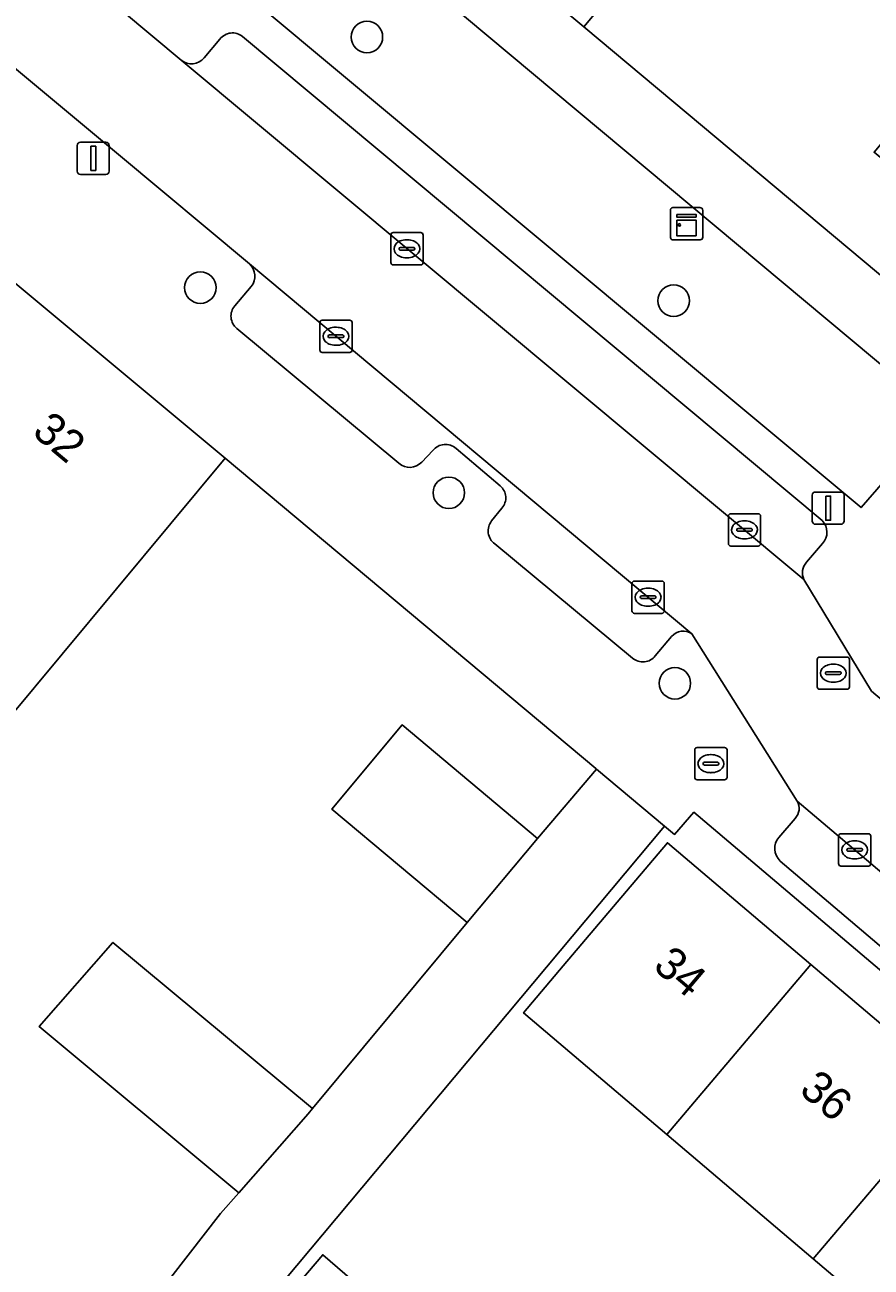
# Model space of a CAD drawing. Extents: x 162523 to 163266, y 381230 to 382050.
# Drawn here: x 162954.65 to 162980.9, y 381573.4 to 381611.91 of the extents above; entities that cross this region are included whole.
import ezdxf

# ---------------------------------------------------------------- set-up
doc = ezdxf.new("R2010")
doc.units = 0
for name, color, linetype in [('IMGEO_Boom', 7, 'Continuous'), ('IMGEO_Brandkraan', 7, 'Continuous'), ('IMGEO_Erf', 7, 'Continuous'), ('IMGEO_Groenvoorziening', 7, 'Continuous'), ('IMGEO_Kast', 7, 'Continuous'), ('IMGEO_Kolk', 7, 'Continuous'), ('IMGEO_Lichtmast', 7, 'Continuous'), ('IMGEO_Muur', 7, 'Continuous'), ('IMGEO_Pand', 7, 'Continuous'), ('IMGEO_Pand_nummerreeks', 7, 'Continuous'), ('IMGEO_Parkeervlak_open', 7, 'Continuous'), ('IMGEO_Rijbaan_lokaal_open', 7, 'Continuous'), ('IMGEO_Rioolput', 7, 'Continuous'), ('IMGEO_Voetpad_open', 7, 'Continuous')]:
    doc.layers.add(name, color=color, linetype=linetype)

msp = doc.modelspace()

# ---------------------------------------------------------------- linework, layer by layer
at = {"layer": 'IMGEO_Boom'}
for centre in [(162965.259, 381611.534), (162960.094, 381603.768), (162974.776, 381603.36), (162967.801, 381597.406), (162974.811, 381591.503)]:
    msp.add_circle(centre, 0.489, dxfattribs=at)
at = {"layer": 'IMGEO_Brandkraan'}
for p, q in [((162975.428, 381588.585), (162975.428, 381589.437)), ((162975.503, 381589.511), (162976.355, 381589.511)), ((162975.916, 381589.291), (162975.941, 381589.291)), ((162976.429, 381589.437), (162976.429, 381588.585)), ((162975.687, 381589.005), (162975.687, 381589.017)), ((162976.125, 381588.968), (162975.727, 381588.968)), ((162975.73, 381589.054), (162976.128, 381589.054)), ((162976.171, 381589.017), (162976.171, 381589.005)), ((162976.355, 381588.511), (162975.503, 381588.511)), ((162975.939, 381588.731), (162975.914, 381588.731))]:
    msp.add_line(p, q, dxfattribs=at)
for points in [[(162975.428, 381588.585), (162975.428, 381589.437)], [(162975.503, 381589.511), (162976.355, 381589.511)], [(162976.429, 381589.437), (162976.429, 381588.585)], [(162976.355, 381588.511), (162975.503, 381588.511)]]:
    msp.add_lwpolyline(points, dxfattribs=at)
for centre, radius, start, end in [((162975.505, 381589.435), 0.0765, 91.552, 178.448), ((162975.505, 381589.435), 0.0765, 91.552, 178.448), ((162976.353, 381589.435), 0.0765, 1.552, 88.448), ((162976.353, 381589.435), 0.0765, 1.552, 88.448), ((162975.727, 381589.014), 0.0403, 85.8775, 175.7526), ((162975.724, 381589.004), 0.0366, 178.938, 274.7102), ((162976.128, 381589.011), 0.043, 264.8664, 352.4533), ((162976.132, 381589.016), 0.0386, 1.7309, 96.639), ((162975.505, 381588.587), 0.0765, 181.552, 268.448), ((162975.505, 381588.587), 0.0765, 181.552, 268.448), ((162976.353, 381588.587), 0.0765, 271.552, 358.448), ((162976.353, 381588.587), 0.0765, 271.552, 358.448)]:
    msp.add_arc(centre, radius, start, end, dxfattribs=at)
for centre, major_axis, ratio, start_param, end_param in [((162975.915, 381589.011), (-0.387, 0.002), 0.722429, 4.712389, 7.853982), ((162975.94, 381589.011), (-0.39, 0.002), 0.717154, 1.570796, 4.712389)]:
    msp.add_ellipse(centre, major_axis=major_axis, ratio=ratio, start_param=start_param, end_param=end_param, dxfattribs=at)
at = {"layer": 'IMGEO_Erf'}
for points in [[(162998.792, 381643.994), (163001.064, 381642.099), (162997.07, 381637.309), (162995.177, 381635.039), (162992.905, 381636.933), (162992.217, 381636.108), (162978.832, 381620.055), (162971.989, 381611.847), (162983.414, 381602.297), (162985.204, 381604.439), (162980.992, 381607.96), (162983.166, 381610.561), (162987.378, 381607.04), (162992.138, 381612.621), (162985.957, 381618.029), (162988.275, 381620.732), (162994.51, 381615.388), (162999.317, 381621.207), (162992.84, 381626.178)], [(162950.251, 381575.35), (162956.639, 381569.812), (162960.717, 381575.062), (162961.285, 381575.709), (162955.092, 381580.866), (162957.38, 381583.471), (162963.569, 381578.319), (162968.373, 381584.086), (162964.17, 381587.603), (162966.352, 381590.211), (162970.555, 381586.694), (162972.378, 381588.844), (162972.364, 381588.856), (162960.864, 381598.479), (162954.121, 381590.381)], [(163030.105, 381541.182), (162975.401, 381587.503), (162974.802, 381586.815), (162974.491, 381587.076), (162961.87, 381572.001)], [(162983.65, 381569.806), (162979.105, 381573.662), (162974.56, 381577.517), (162970.117, 381581.285), (162971.351, 381582.743), (162974.58, 381586.559), (162979.027, 381582.788), (162983.573, 381578.934), (162988.119, 381575.079), (162992.665, 381571.225)], [(162962.164, 381571.763), (162963.888, 381573.788), (162968.216, 381570.052)]]:
    msp.add_lwpolyline(points, dxfattribs=at)
at = {"layer": 'IMGEO_Groenvoorziening'}
msp.add_lwpolyline([(162961.61, 381612.777), (162980.589, 381596.946), (162983.082, 381599.812), (162964.065, 381615.701)], close=True, dxfattribs=at)
at = {"layer": 'IMGEO_Kast'}
for p, q in [((162974.674, 381605.322), (162974.674, 381606.163)), ((162974.674, 381606.163), (162974.674, 381605.322)), ((162974.749, 381606.247), (162975.59, 381606.247)), ((162975.59, 381606.247), (162974.749, 381606.247)), ((162975.674, 381606.172), (162975.674, 381605.331)), ((162975.674, 381605.331), (162975.674, 381606.172)), ((162975.599, 381605.247), (162974.758, 381605.247)), ((162974.758, 381605.247), (162975.599, 381605.247))]:
    msp.add_line(p, q, dxfattribs=at)
for points in [[(162974.869, 381606.037), (162975.469, 381606.037), (162975.469, 381605.952), (162974.869, 381605.952), (162974.869, 381606.037)], [(162974.869, 381605.862), (162975.469, 381605.862), (162975.469, 381605.373), (162974.869, 381605.373), (162974.869, 381605.862)]]:
    msp.add_lwpolyline(points, dxfattribs=at)
msp.add_circle((162974.953, 381605.711), 0.0377, dxfattribs=at)
for centre, start, end in [((162974.752, 381606.169), 92.4484, 184.2845), ((162974.752, 381606.169), 92.4484, 184.2845), ((162975.596, 381606.169), 2.4484, 94.2845), ((162975.596, 381606.169), 2.4484, 94.2845), ((162974.752, 381605.325), 182.4484, 274.2845), ((162974.752, 381605.325), 182.4484, 274.2845), ((162975.596, 381605.325), 272.4484, 4.2845), ((162975.596, 381605.325), 272.4484, 4.2845)]:
    msp.add_arc(centre, 0.0779, start, end, dxfattribs=at)
at = {"layer": 'IMGEO_Kolk'}
for p, q in [((162966, 381604.545), (162966, 381605.397)), ((162966.075, 381605.471), (162966.927, 381605.471)), ((162967.001, 381605.397), (162967.001, 381604.545)), ((162966.259, 381604.965), (162966.259, 381604.977)), ((162966.302, 381605.014), (162966.7, 381605.014)), ((162966.488, 381605.251), (162966.513, 381605.251)), ((162966.743, 381604.977), (162966.743, 381604.965)), ((162966.697, 381604.928), (162966.299, 381604.928)), ((162966.511, 381604.691), (162966.486, 381604.691)), ((162966.927, 381604.471), (162966.075, 381604.471)), ((162963.799, 381601.832), (162963.799, 381602.684)), ((162963.874, 381602.758), (162964.726, 381602.758)), ((162964.8, 381602.684), (162964.8, 381601.832)), ((162964.058, 381602.252), (162964.058, 381602.264)), ((162964.101, 381602.301), (162964.499, 381602.301)), ((162964.287, 381602.538), (162964.312, 381602.538)), ((162964.542, 381602.264), (162964.542, 381602.252)), ((162964.496, 381602.215), (162964.098, 381602.215)), ((162964.31, 381601.978), (162964.285, 381601.978)), ((162964.726, 381601.758), (162963.874, 381601.758)), ((162976.47, 381595.831), (162976.47, 381596.683)), ((162976.545, 381596.757), (162977.397, 381596.757)), ((162976.958, 381596.537), (162976.983, 381596.537)), ((162977.471, 381596.683), (162977.471, 381595.831)), ((162976.729, 381596.251), (162976.729, 381596.263)), ((162977.167, 381596.214), (162976.769, 381596.214)), ((162976.772, 381596.3), (162977.17, 381596.3)), ((162977.213, 381596.263), (162977.213, 381596.251)), ((162977.397, 381595.757), (162976.545, 381595.757)), ((162976.981, 381595.977), (162976.956, 381595.977)), ((162973.481, 381593.743), (162973.481, 381594.595)), ((162973.556, 381594.669), (162974.408, 381594.669)), ((162974.482, 381594.595), (162974.482, 381593.743)), ((162973.783, 381594.212), (162974.181, 381594.212)), ((162973.969, 381594.449), (162973.994, 381594.449)), ((162973.74, 381594.163), (162973.74, 381594.175)), ((162974.178, 381594.126), (162973.78, 381594.126)), ((162973.992, 381593.889), (162973.967, 381593.889)), ((162974.224, 381594.175), (162974.224, 381594.163)), ((162974.408, 381593.669), (162973.556, 381593.669)), ((162979.888, 381585.911), (162979.888, 381586.763)), ((162979.963, 381586.837), (162980.815, 381586.837)), ((162980.376, 381586.617), (162980.401, 381586.617)), ((162980.889, 381586.763), (162980.889, 381585.911)), ((162980.147, 381586.331), (162980.147, 381586.343)), ((162980.585, 381586.294), (162980.187, 381586.294)), ((162980.19, 381586.38), (162980.588, 381586.38)), ((162980.631, 381586.343), (162980.631, 381586.331)), ((162980.815, 381585.837), (162979.963, 381585.837)), ((162980.399, 381586.057), (162980.374, 381586.057))]:
    msp.add_line(p, q, dxfattribs=at)
for points in [[(162966, 381604.545), (162966, 381605.397)], [(162966.075, 381605.471), (162966.927, 381605.471)], [(162967.001, 381605.397), (162967.001, 381604.545)], [(162966.927, 381604.471), (162966.075, 381604.471)], [(162963.799, 381601.832), (162963.799, 381602.684)], [(162963.874, 381602.758), (162964.726, 381602.758)], [(162964.8, 381602.684), (162964.8, 381601.832)], [(162964.726, 381601.758), (162963.874, 381601.758)], [(162976.47, 381595.831), (162976.47, 381596.683)], [(162976.545, 381596.757), (162977.397, 381596.757)], [(162977.471, 381596.683), (162977.471, 381595.831)], [(162977.397, 381595.757), (162976.545, 381595.757)], [(162973.481, 381593.743), (162973.481, 381594.595)], [(162973.556, 381594.669), (162974.408, 381594.669)], [(162974.482, 381594.595), (162974.482, 381593.743)], [(162974.408, 381593.669), (162973.556, 381593.669)], [(162979.888, 381585.911), (162979.888, 381586.763)], [(162979.963, 381586.837), (162980.815, 381586.837)], [(162980.889, 381586.763), (162980.889, 381585.911)], [(162980.815, 381585.837), (162979.963, 381585.837)]]:
    msp.add_lwpolyline(points, dxfattribs=at)
for centre, radius, start, end in [((162966.077, 381605.395), 0.0765, 91.552, 178.448), ((162966.077, 381605.395), 0.0765, 91.552, 178.448), ((162966.925, 381605.395), 0.0765, 1.552, 88.448), ((162966.925, 381605.395), 0.0765, 1.552, 88.448), ((162966.299, 381604.974), 0.0403, 85.8775, 175.7526), ((162966.296, 381604.964), 0.0366, 178.938, 274.7102), ((162966.7, 381604.971), 0.043, 264.8664, 352.4533), ((162966.704, 381604.976), 0.0386, 1.7309, 96.639), ((162966.077, 381604.547), 0.0765, 181.552, 268.448), ((162966.077, 381604.547), 0.0765, 181.552, 268.448), ((162966.925, 381604.547), 0.0765, 271.552, 358.448), ((162966.925, 381604.547), 0.0765, 271.552, 358.448), ((162963.876, 381602.682), 0.0765, 91.552, 178.448), ((162963.876, 381602.682), 0.0765, 91.552, 178.448), ((162964.724, 381602.682), 0.0765, 1.552, 88.448), ((162964.724, 381602.682), 0.0765, 1.552, 88.448), ((162964.098, 381602.261), 0.0403, 85.8775, 175.7526), ((162964.503, 381602.263), 0.0386, 1.7309, 96.639), ((162964.095, 381602.251), 0.0366, 178.938, 274.7102), ((162964.499, 381602.258), 0.043, 264.8664, 352.4533), ((162963.876, 381601.834), 0.0765, 181.552, 268.448), ((162963.876, 381601.834), 0.0765, 181.552, 268.448), ((162964.724, 381601.834), 0.0765, 271.552, 358.448), ((162964.724, 381601.834), 0.0765, 271.552, 358.448), ((162976.547, 381596.681), 0.0765, 91.552, 178.448), ((162976.547, 381596.681), 0.0765, 91.552, 178.448), ((162977.395, 381596.681), 0.0765, 1.552, 88.448), ((162977.395, 381596.681), 0.0765, 1.552, 88.448), ((162976.769, 381596.26), 0.0403, 85.8775, 175.7526), ((162976.766, 381596.25), 0.0366, 178.938, 274.7102), ((162977.17, 381596.257), 0.043, 264.8664, 352.4533), ((162977.174, 381596.262), 0.0386, 1.7309, 96.639), ((162976.547, 381595.833), 0.0765, 181.552, 268.448), ((162976.547, 381595.833), 0.0765, 181.552, 268.448), ((162977.395, 381595.833), 0.0765, 271.552, 358.448), ((162977.395, 381595.833), 0.0765, 271.552, 358.448), ((162973.558, 381594.593), 0.0765, 91.552, 178.448), ((162973.558, 381594.593), 0.0765, 91.552, 178.448), ((162974.406, 381594.593), 0.0765, 1.552, 88.448), ((162974.406, 381594.593), 0.0765, 1.552, 88.448), ((162973.78, 381594.172), 0.0403, 85.8775, 175.7526), ((162974.185, 381594.174), 0.0386, 1.7309, 96.639), ((162973.777, 381594.162), 0.0366, 178.938, 274.7102), ((162974.181, 381594.169), 0.043, 264.8664, 352.4533), ((162973.558, 381593.745), 0.0765, 181.552, 268.448), ((162973.558, 381593.745), 0.0765, 181.552, 268.448), ((162974.406, 381593.745), 0.0765, 271.552, 358.448), ((162974.406, 381593.745), 0.0765, 271.552, 358.448), ((162979.965, 381586.761), 0.0765, 91.552, 178.448), ((162979.965, 381586.761), 0.0765, 91.552, 178.448), ((162980.813, 381586.761), 0.0765, 1.552, 88.448), ((162980.813, 381586.761), 0.0765, 1.552, 88.448), ((162980.187, 381586.34), 0.0403, 85.8775, 175.7526), ((162980.184, 381586.33), 0.0366, 178.938, 274.7102), ((162980.588, 381586.337), 0.043, 264.8664, 352.4533), ((162980.592, 381586.342), 0.0386, 1.7309, 96.639), ((162979.965, 381585.913), 0.0765, 181.552, 268.448), ((162979.965, 381585.913), 0.0765, 181.552, 268.448), ((162980.813, 381585.913), 0.0765, 271.552, 358.448), ((162980.813, 381585.913), 0.0765, 271.552, 358.448)]:
    msp.add_arc(centre, radius, start, end, dxfattribs=at)
for centre, major_axis, ratio, start_param, end_param in [((162966.487, 381604.971), (-0.387, 0.002), 0.722429, 4.712389, 7.853982), ((162966.512, 381604.971), (-0.39, 0.002), 0.717154, 1.570796, 4.712389), ((162964.286, 381602.258), (-0.387, 0.002), 0.722429, 4.712389, 7.853982), ((162964.311, 381602.258), (-0.39, 0.002), 0.717154, 1.570796, 4.712389), ((162976.957, 381596.257), (-0.387, 0.002), 0.722429, 4.712389, 7.853982), ((162976.982, 381596.257), (-0.39, 0.002), 0.717154, 1.570796, 4.712389), ((162973.968, 381594.169), (-0.387, 0.002), 0.722429, 4.712389, 7.853982), ((162973.993, 381594.169), (-0.39, 0.002), 0.717154, 1.570796, 4.712389), ((162980.375, 381586.337), (-0.387, 0.002), 0.722429, 4.712389, 7.853982), ((162980.4, 381586.337), (-0.39, 0.002), 0.717154, 1.570796, 4.712389)]:
    msp.add_ellipse(centre, major_axis=major_axis, ratio=ratio, start_param=start_param, end_param=end_param, dxfattribs=at)
at = {"layer": 'IMGEO_Lichtmast'}
for p, q in [((162956.277, 381607.372), (162956.277, 381608.172)), ((162956.277, 381608.172), (162956.277, 381607.372)), ((162956.377, 381608.272), (162957.167, 381608.272)), ((162957.167, 381608.272), (162956.377, 381608.272)), ((162957.267, 381608.172), (162957.267, 381607.372)), ((162957.267, 381607.372), (162957.267, 381608.172)), ((162957.167, 381607.272), (162956.377, 381607.272)), ((162956.377, 381607.272), (162957.167, 381607.272)), ((162979.073, 381596.531), (162979.073, 381597.331)), ((162979.073, 381597.331), (162979.073, 381596.531)), ((162979.173, 381597.431), (162979.963, 381597.431)), ((162979.963, 381597.431), (162979.173, 381597.431)), ((162980.063, 381597.331), (162980.063, 381596.531)), ((162980.063, 381596.531), (162980.063, 381597.331)), ((162979.963, 381596.431), (162979.173, 381596.431)), ((162979.173, 381596.431), (162979.963, 381596.431))]:
    msp.add_line(p, q, dxfattribs=at)
for points in [[(162956.697, 381608.147), (162956.847, 381608.147), (162956.847, 381607.397), (162956.697, 381607.397), (162956.697, 381608.147)], [(162979.493, 381597.306), (162979.643, 381597.306), (162979.643, 381596.556), (162979.493, 381596.556), (162979.493, 381597.306)]]:
    msp.add_lwpolyline(points, dxfattribs=at)
for centre, start, end in [((162956.377, 381608.172), 90, 180), ((162956.377, 381608.172), 90, 180), ((162957.167, 381608.172), 0, 90), ((162957.167, 381608.172), 360, 90), ((162956.377, 381607.372), 180, 270), ((162956.377, 381607.372), 180, 270), ((162957.167, 381607.372), 270, 0), ((162957.167, 381607.372), 270, 0), ((162979.173, 381597.331), 90, 180), ((162979.173, 381597.331), 90, 180), ((162979.963, 381597.331), 0, 90), ((162979.963, 381597.331), 360, 90), ((162979.173, 381596.531), 180, 270), ((162979.173, 381596.531), 180, 270), ((162979.963, 381596.531), 270, 0), ((162979.963, 381596.531), 270, 0)]:
    msp.add_arc(centre, 0.1, start, end, dxfattribs=at)
at = {"layer": 'IMGEO_Muur'}
for points in [[(162983.414, 381602.297), (162971.989, 381611.847)], [(162960.864, 381598.479), (162972.364, 381588.856)]]:
    msp.add_lwpolyline(points, dxfattribs=at)
at = {"layer": 'IMGEO_Pand'}
for points in [[(162978.832, 381620.055), (162972.261, 381625.529), (162965.42, 381617.32), (162971.989, 381611.847)], [(162947.564, 381595.884), (162954.121, 381590.381), (162960.864, 381598.479), (162954.285, 381603.956)], [(162970.555, 381586.694), (162966.352, 381590.211), (162964.17, 381587.603), (162968.373, 381584.086)], [(162979.027, 381582.788), (162974.58, 381586.559), (162971.351, 381582.743), (162970.117, 381581.285), (162974.56, 381577.517)], [(162957.38, 381583.471), (162955.092, 381580.866), (162961.285, 381575.709), (162963.434, 381578.157), (162963.569, 381578.319)], [(162979.027, 381582.788), (162974.56, 381577.517), (162979.105, 381573.662), (162983.573, 381578.934)], [(162983.65, 381569.806), (162988.119, 381575.079), (162983.573, 381578.934), (162979.105, 381573.662)], [(162963.888, 381573.788), (162962.164, 381571.763), (162966.487, 381568.012), (162968.216, 381570.052)]]:
    msp.add_lwpolyline(points, close=True, dxfattribs=at)
at = {"layer": 'IMGEO_Parkeervlak_open'}
for points in [[(162979.378, 381596.544), (162961.4, 381611.553)], [(162960.702, 381611.467), (162960.207, 381610.889)], [(162959.497, 381610.819), (162978.815, 381594.719)], [(162975.34, 381593.036), (162961.614, 381604.504)], [(162961.674, 381603.796), (162961.16, 381603.2)], [(162961.228, 381602.499), (162966.252, 381598.322)], [(162966.959, 381598.356), (162967.307, 381598.718)], [(162968.024, 381598.783), (162969.392, 381597.62)], [(162969.446, 381596.934), (162969.128, 381596.534)], [(162969.223, 381595.824), (162973.5, 381592.285)], [(162978.894, 381595.254), (162979.39, 381595.837)], [(162974.205, 381592.355), (162974.711, 381592.955)], [(163048.617, 381528.65), (163028.203, 381545.91), (163025.989, 381547.783), (163000, 381569.757), (162995.077, 381573.919), (162992.932, 381575.733), (162978.6, 381587.852)], [(162978.543, 381587.314), (162978.04, 381586.724)], [(162978.081, 381585.992), (162991.861, 381574.305)]]:
    msp.add_lwpolyline(points, dxfattribs=at)
for centre, radius, start, end in [((162961.093, 381611.169), 0.492, 51.3458, 142.7022), ((162959.817, 381611.209), 0.505, 230.6565, 320.6049), ((162961.263, 381604.118), 0.522, 321.9633, 47.7247), ((162961.538, 381602.883), 0.494, 140.0277, 231.0535), ((162967.697, 381598.408), 0.498, 48.8315, 141.5286), ((162966.588, 381598.694), 0.501, 227.8643, 317.6422), ((162969.092, 381597.251), 0.475, 318.0942, 50.9076), ((162969.519, 381596.225), 0.498, 141.6776, 233.5646), ((162979.019, 381596.184), 0.509, 316.9228, 45.022), ((162979.259, 381594.927), 0.49, 138.1254, 205.075), ((162975.071, 381592.641), 0.477, 55.723, 138.9528), ((162973.82, 381592.646), 0.483, 228.4657, 322.875), ((162978.217, 381587.621), 0.447, 316.7465, 31.1579), ((162978.43, 381586.379), 0.521, 138.5071, 227.9046)]:
    msp.add_arc(centre, radius, start, end, dxfattribs=at)
at = {"layer": 'IMGEO_Rijbaan_lokaal_open'}
msp.add_lwpolyline([(162995.604, 381578.864), (162980.91, 381591.262), (162978.815, 381594.719), (162959.497, 381610.819), (162953.023, 381616.223), (162950.782, 381613.529), (162957.551, 381607.889), (162961.614, 381604.504), (162975.34, 381593.036), (162978.6, 381587.852), (162992.932, 381575.733)], close=True, dxfattribs=at)
at = {"layer": 'IMGEO_Rioolput'}
for p, q in [((162979.301, 381592.315), (162980.153, 381592.315)), ((162979.226, 381591.389), (162979.226, 381592.241)), ((162979.714, 381592.095), (162979.739, 381592.095)), ((162980.227, 381592.241), (162980.227, 381591.389)), ((162979.485, 381591.809), (162979.485, 381591.821)), ((162979.923, 381591.772), (162979.525, 381591.772)), ((162979.528, 381591.858), (162979.926, 381591.858)), ((162979.737, 381591.535), (162979.712, 381591.535)), ((162979.969, 381591.821), (162979.969, 381591.809)), ((162980.153, 381591.315), (162979.301, 381591.315))]:
    msp.add_line(p, q, dxfattribs=at)
for points in [[(162979.301, 381592.315), (162980.153, 381592.315)], [(162979.226, 381591.389), (162979.226, 381592.241)], [(162980.227, 381592.241), (162980.227, 381591.389)], [(162980.153, 381591.315), (162979.301, 381591.315)]]:
    msp.add_lwpolyline(points, dxfattribs=at)
for centre, radius, start, end in [((162979.303, 381592.239), 0.0765, 91.552, 178.448), ((162979.303, 381592.239), 0.0765, 91.552, 178.448), ((162980.151, 381592.239), 0.0765, 1.552, 88.448), ((162980.151, 381592.239), 0.0765, 1.552, 88.448), ((162979.525, 381591.818), 0.0403, 85.8775, 175.7526), ((162979.522, 381591.808), 0.0366, 178.938, 274.7102), ((162979.926, 381591.815), 0.043, 264.8664, 352.4533), ((162979.93, 381591.82), 0.0386, 1.7309, 96.639), ((162979.303, 381591.391), 0.0765, 181.552, 268.448), ((162979.303, 381591.391), 0.0765, 181.552, 268.448), ((162980.151, 381591.391), 0.0765, 271.552, 358.448), ((162980.151, 381591.391), 0.0765, 271.552, 358.448)]:
    msp.add_arc(centre, radius, start, end, dxfattribs=at)
for centre, major_axis, ratio, start_param, end_param in [((162979.713, 381591.815), (-0.387, 0.002), 0.722429, 4.712389, 7.853982), ((162979.738, 381591.815), (-0.39, 0.002), 0.717154, 1.570796, 4.712389)]:
    msp.add_ellipse(centre, major_axis=major_axis, ratio=ratio, start_param=start_param, end_param=end_param, dxfattribs=at)
at = {"layer": 'IMGEO_Voetpad_open'}
for points in [[(163000, 381579.765), (162981.863, 381595.134), (162984.611, 381598.375), (162986.061, 381600.085), (162983.414, 381602.297), (162971.989, 381611.847), (162965.42, 381617.32), (162964.065, 381615.701), (162983.082, 381599.812), (162980.589, 381596.946), (162961.61, 381612.777), (162958.958, 381614.986), (162954.837, 381618.426), (162953.023, 381616.223), (162959.497, 381610.819)], [(162961.614, 381604.504), (162957.551, 381607.889), (162950.782, 381613.529), (162947.33, 381609.407), (162951.476, 381605.922), (162954.285, 381603.956), (162960.864, 381598.479), (162972.364, 381588.856), (162972.378, 381588.844), (162974.491, 381587.076), (162974.802, 381586.815), (162975.401, 381587.503), (163030.105, 381541.182), (163029.277, 381540.181), (163030.403, 381539.234), (163034.957, 381535.373), (163039.544, 381531.596), (163040.696, 381530.636), (163046.221, 381525.516), (163049.858, 381522.146), (163052.364, 381524.823)], [(162961.4, 381611.553), (162979.378, 381596.544)], [(162960.207, 381610.889), (162960.702, 381611.467)], [(162961.16, 381603.2), (162961.674, 381603.796)], [(162966.252, 381598.322), (162961.228, 381602.499)], [(162967.307, 381598.718), (162966.959, 381598.356)], [(162969.392, 381597.62), (162968.024, 381598.783)], [(162969.128, 381596.534), (162969.446, 381596.934)], [(162973.5, 381592.285), (162969.223, 381595.824)], [(162979.39, 381595.837), (162978.894, 381595.254)], [(162978.815, 381594.719), (162980.91, 381591.262)], [(162978.6, 381587.852), (162975.34, 381593.036)], [(162974.711, 381592.955), (162974.205, 381592.355)], [(162961.87, 381572.001), (162974.491, 381587.076), (162972.378, 381588.844), (162970.555, 381586.694), (162968.373, 381584.086), (162963.569, 381578.319), (162963.434, 381578.157), (162961.285, 381575.709), (162960.717, 381575.062), (162956.639, 381569.812)], [(162978.04, 381586.724), (162978.543, 381587.314)], [(162991.861, 381574.305), (162978.081, 381585.992)]]:
    msp.add_lwpolyline(points, dxfattribs=at)
for centre, radius, start, end in [((162961.093, 381611.169), 0.492, 51.3458, 142.7022), ((162959.817, 381611.209), 0.505, 230.6565, 320.6049), ((162961.263, 381604.118), 0.522, 321.9633, 47.7247), ((162961.538, 381602.883), 0.494, 140.0277, 231.0535), ((162967.697, 381598.408), 0.498, 48.8315, 141.5286), ((162966.588, 381598.694), 0.501, 227.8643, 317.6422), ((162969.092, 381597.251), 0.475, 318.0942, 50.9076), ((162969.519, 381596.225), 0.498, 141.6776, 233.5646), ((162979.019, 381596.184), 0.509, 316.9228, 45.022), ((162979.259, 381594.927), 0.49, 138.1254, 205.075), ((162975.071, 381592.641), 0.477, 55.723, 138.9528), ((162973.82, 381592.646), 0.483, 228.4657, 322.875), ((162978.217, 381587.621), 0.447, 316.7465, 31.1579), ((162978.43, 381586.379), 0.521, 138.5071, 227.9046)]:
    msp.add_arc(centre, radius, start, end, dxfattribs=at)

# ---------------------------------------------------------------- texts
at = {"layer": 'IMGEO_Pand_nummerreeks'}
for s, rotation, p in [('32', 320.2227, (162954.839, 381599.228)), ('34', 319.7348, (162974.097, 381582.67)), ('36', 319.7348, (162978.63, 381578.83))]:
    msp.add_text(s, height=1, rotation=rotation, dxfattribs=at).set_placement(p)

doc.saveas('drawing.dxf')
